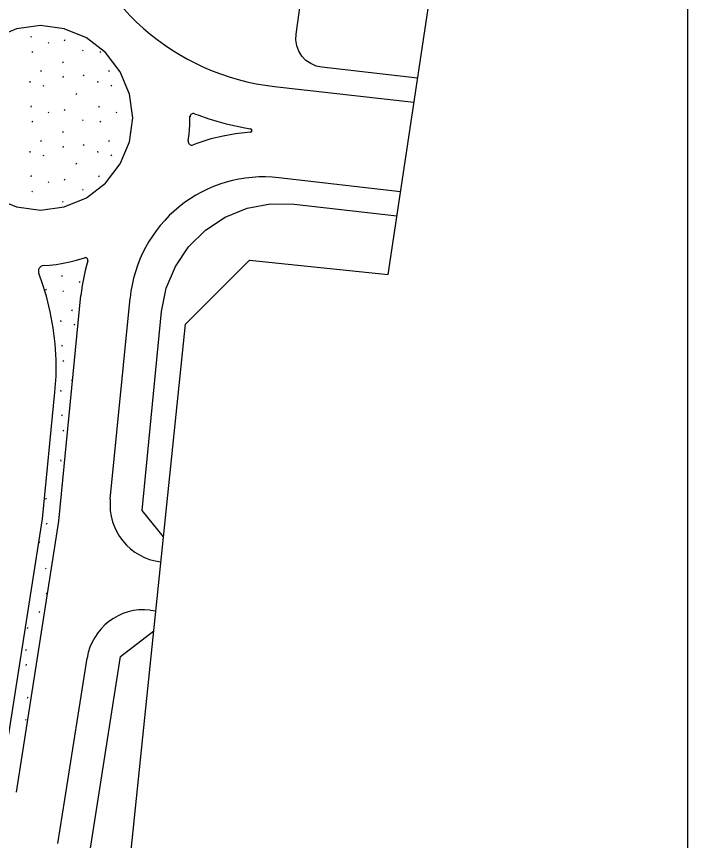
# Model space of a CAD drawing. Extents: x 419396 to 421519, y 4453567 to 4456767.
# Drawn here: x 421436.6 to 421518.6, y 4454725.9 to 4454826.5 of the extents above; entities that cross this region are included whole.
import ezdxf

# ---------------------------------------------------------------- set-up
doc = ezdxf.new("R2010")
doc.units = 0
for name, color, linetype in [('Level 28', 7, 'Continuous'), ('Level 29', 7, 'Continuous'), ('Level 41', 7, 'Continuous'), ('Level 62', 7, 'Continuous'), ('Level 9', 7, 'Continuous'), ('Y_Lejant', 7, 'Continuous')]:
    doc.layers.add(name, color=color, linetype=linetype)

msp = doc.modelspace()

# ---------------------------------------------------------------- linework, layer by layer
at = {"layer": 'Level 28'}
for p, q in [((421470.75, 4454824.34), (421471.32, 4454828.44)), ((421470.72, 4454823.63), (421470.75, 4454824.34)), ((421470.84, 4454822.93), (421470.72, 4454823.63)), ((421471.09, 4454822.26), (421470.84, 4454822.93)), ((421471.46, 4454821.66), (421471.09, 4454822.26)), ((421471.95, 4454821.14), (421471.46, 4454821.66)), ((421472.53, 4454820.74), (421471.95, 4454821.14)), ((421473.19, 4454820.45), (421472.53, 4454820.74)), ((421473.88, 4454820.3), (421473.19, 4454820.45)), ((421485.59, 4454818.98), (421473.89, 4454820.3)), ((421454.55, 4454762.97), (421451.93, 4454766.21))]:
    msp.add_line(p, q, dxfattribs=at)
at = {"layer": 'Level 29'}
for p, q in [((421464.78, 4454803.08), (421467.62, 4454803.61)), ((421467.62, 4454803.61), (421470.51, 4454803.57)), ((421470.52, 4454803.58), (421483.05, 4454802.16)), ((421462.1, 4454802), (421464.78, 4454803.08)), ((421459.68, 4454800.42), (421462.1, 4454802)), ((421457.62, 4454798.38), (421459.68, 4454800.42)), ((421456.01, 4454795.99), (421457.62, 4454798.38)), ((421454.89, 4454793.32), (421456.01, 4454795.99)), ((421454.33, 4454790.49), (421454.89, 4454793.32)), ((421451.93, 4454766.21), (421454.33, 4454790.49)), ((421449.3, 4454748.39), (421453.37, 4454751.5)), ((421445.44, 4454723.67), (421449.3, 4454748.39))]:
    msp.add_line(p, q, dxfattribs=at)
at = {"layer": 'Level 41'}
for p, q in [((421438.38, 4454823.95), (421438.45, 4454824.11)), ((421442.46, 4454823.54), (421442.53, 4454823.7)), ((421440.47, 4454823.33), (421440.54, 4454823.23)), ((421444.68, 4454822.4), (421444.75, 4454822.3)), ((421438.49, 4454822.21), (421438.56, 4454822.1)), ((421446.78, 4454822.21), (421446.85, 4454822.1)), ((421442.22, 4454820.95), (421442.29, 4454820.84)), ((421439.58, 4454819.76), (421439.65, 4454819.92)), ((421444.75, 4454819.37), (421444.82, 4454819.27)), ((421447.88, 4454819.76), (421447.95, 4454819.92)), ((421438.21, 4454818.58), (421438.23, 4454818.42)), ((421442.28, 4454819.03), (421442.35, 4454819.19)), ((421446.5, 4454818.58), (421446.52, 4454818.42)), ((421439.84, 4454818.11), (421439.91, 4454818)), ((421448.13, 4454818.11), (421448.2, 4454818)), ((421443.9, 4454816.97), (421443.97, 4454817.13)), ((421438.38, 4454815.44), (421438.45, 4454815.6)), ((421446.67, 4454815.44), (421446.74, 4454815.6)), ((421440.47, 4454814.82), (421440.54, 4454814.72)), ((421442.46, 4454815.03), (421442.53, 4454815.19)), ((421448.76, 4454814.82), (421448.84, 4454814.72)), ((421438.49, 4454813.7), (421438.56, 4454813.59)), ((421444.68, 4454813.89), (421444.75, 4454813.79)), ((421446.78, 4454813.7), (421446.85, 4454813.59)), ((421442.22, 4454812.44), (421442.29, 4454812.33)), ((421450.52, 4454812.44), (421450.56, 4454812.38)), ((421439.58, 4454811.25), (421439.65, 4454811.41)), ((421447.88, 4454811.25), (421447.95, 4454811.41)), ((421442.28, 4454810.52), (421442.35, 4454810.68)), ((421444.75, 4454810.86), (421444.82, 4454810.76)), ((421438.21, 4454810.07), (421438.23, 4454809.91)), ((421439.84, 4454809.6), (421439.91, 4454809.49)), ((421446.5, 4454810.07), (421446.52, 4454809.91)), ((421448.13, 4454809.6), (421448.2, 4454809.49)), ((421443.9, 4454808.46), (421443.97, 4454808.62)), ((421438.38, 4454806.93), (421438.45, 4454807.09)), ((421440.47, 4454806.31), (421440.54, 4454806.21)), ((421442.46, 4454806.52), (421442.53, 4454806.68)), ((421446.67, 4454806.93), (421446.74, 4454807.09)), ((421444.68, 4454805.38), (421444.75, 4454805.28)), ((421438.49, 4454805.19), (421438.56, 4454805.08)), ((421442.22, 4454803.93), (421442.29, 4454803.82)), ((421439.64, 4454802.87), (421439.65, 4454802.9)), ((421442.15, 4454794.76), (421442.22, 4454794.92)), ((421440.16, 4454793.21), (421440.23, 4454793.1)), ((421444.25, 4454794.14), (421444.32, 4454794.03)), ((421442.26, 4454793.02), (421442.33, 4454792.91)), ((421443.36, 4454790.57), (421443.43, 4454790.72)), ((421441.99, 4454789.39), (421442, 4454789.23)), ((421443.62, 4454788.92), (421443.69, 4454788.81)), ((421442.15, 4454786.25), (421442.22, 4454786.41)), ((421442.26, 4454784.51), (421442.33, 4454784.4)), ((421443.36, 4454782.06), (421443.43, 4454782.21)), ((421441.99, 4454780.88), (421442, 4454780.72)), ((421442.15, 4454777.74), (421442.22, 4454777.9)), ((421442.26, 4454776), (421442.33, 4454775.89)), ((421441.99, 4454772.37), (421442, 4454772.21)), ((421442.15, 4454769.23), (421442.2, 4454769.34)), ((421440.16, 4454767.68), (421440.23, 4454767.57)), ((421440.23, 4454764.65), (421440.3, 4454764.54)), ((421439.38, 4454762.25), (421439.45, 4454762.41)), ((421440.16, 4454759.17), (421440.23, 4454759.06)), ((421440.23, 4454756.14), (421440.3, 4454756.03)), ((421439.38, 4454753.74), (421439.45, 4454753.9)), ((421437.94, 4454751.8), (421438.01, 4454751.96)), ((421437.71, 4454749.21), (421437.78, 4454749.1)), ((421437.76, 4454747.29), (421437.84, 4454747.45)), ((421437.94, 4454743.29), (421438.01, 4454743.45)), ((421437.71, 4454740.7), (421437.78, 4454740.59))]:
    msp.add_line(p, q, dxfattribs=at)
at = {"layer": 'Level 62'}
for p, q in [((421439.52, 4454825.38), (421436.61, 4454825)), ((421442.44, 4454825), (421439.52, 4454825.38)), ((421436.61, 4454825), (421433.89, 4454823.87)), ((421445.16, 4454823.87), (421442.44, 4454825)), ((421447.49, 4454822.08), (421445.16, 4454823.87)), ((421449.28, 4454819.75), (421447.49, 4454822.08)), ((421450.4, 4454817.03), (421449.28, 4454819.75)), ((421468.12, 4454817.95), (421485.14, 4454816.02)), ((421450.79, 4454814.12), (421450.4, 4454817.03)), ((421458.34, 4454814.63), (421458.86, 4454814.43)), ((421458.86, 4454814.43), (421459.97, 4454814.05)), ((421450.4, 4454811.2), (421450.79, 4454814.12)), ((421450.79, 4454814.12), (421450.79, 4454814.12)), ((421457.77, 4454813.22), (421457.78, 4454813.77)), ((421457.78, 4454813.77), (421457.79, 4454814.31)), ((421457.79, 4454814.31), (421457.79, 4454814.24)), ((421459.97, 4454814.05), (421461.08, 4454813.7)), ((421461.08, 4454813.7), (421462.21, 4454813.4)), ((421462.21, 4454813.4), (421463.35, 4454813.13)), ((421457.68, 4454812.15), (421457.73, 4454812.69)), ((421457.73, 4454812.69), (421457.77, 4454813.22)), ((421463.35, 4454813.13), (421464.49, 4454812.9)), ((421465.18, 4454812.37), (421463.36, 4454812.17)), ((421464.49, 4454812.9), (421465.19, 4454812.79)), ((421457.57, 4454811.3), (421457.61, 4454811.61)), ((421457.61, 4454811.61), (421457.68, 4454812.15)), ((421460.35, 4454811.54), (421458.87, 4454811.09)), ((421461.84, 4454811.9), (421460.35, 4454811.54)), ((421463.36, 4454812.17), (421461.84, 4454811.9)), ((421449.28, 4454808.49), (421450.4, 4454811.2)), ((421458.87, 4454811.09), (421458.17, 4454810.82)), ((421447.49, 4454806.15), (421449.28, 4454808.49)), ((421468.63, 4454806.82), (421483.5, 4454805.14)), ((421445.16, 4454804.36), (421447.49, 4454806.15)), ((421433.89, 4454804.36), (421436.61, 4454803.24)), ((421442.44, 4454803.24), (421445.16, 4454804.36)), ((421436.61, 4454803.24), (421439.52, 4454802.85)), ((421439.52, 4454802.85), (421442.44, 4454803.24)), ((421440.62, 4454796.15), (421441.45, 4454796.24)), ((421440.62, 4454796.15), (421441.45, 4454796.24)), ((421441.45, 4454796.24), (421442.28, 4454796.37)), ((421441.45, 4454796.24), (421442.28, 4454796.37)), ((421442.28, 4454796.37), (421443.1, 4454796.54)), ((421442.28, 4454796.37), (421443.1, 4454796.54)), ((421443.1, 4454796.54), (421443.92, 4454796.75)), ((421443.1, 4454796.54), (421443.92, 4454796.75)), ((421443.92, 4454796.75), (421444.92, 4454797.05)), ((421445.32, 4454796.66), (421445.15, 4454796.08)), ((421439.94, 4454796.11), (421440.62, 4454796.15)), ((421444.99, 4454795.48), (421444.86, 4454794.88)), ((421445.15, 4454796.08), (421444.99, 4454795.48)), ((421439.65, 4454794.24), (421439.31, 4454795.12)), ((421440.25, 4454792.36), (421439.65, 4454794.24)), ((421444.73, 4454794.26), (421444.63, 4454793.65)), ((421444.86, 4454794.88), (421444.73, 4454794.26)), ((421444.63, 4454793.65), (421444.54, 4454793.04)), ((421440.73, 4454790.44), (421440.25, 4454792.36)), ((421441.77, 4454764.91), (421444.47, 4454792.42)), ((421444.54, 4454793.04), (421444.47, 4454792.42)), ((421448.05, 4454767.56), (421450.47, 4454792.13)), ((421441.09, 4454788.5), (421440.73, 4454790.44)), ((421441.33, 4454786.54), (421441.09, 4454788.5)), ((421441.44, 4454784.57), (421441.33, 4454786.54)), ((421441.43, 4454782.59), (421441.44, 4454784.57)), ((421441.3, 4454780.62), (421441.43, 4454782.59)), ((421439.78, 4454765.16), (421441.3, 4454780.62)), ((421434.62, 4454732.13), (421439.78, 4454765.16)), ((421436.6, 4454731.82), (421441.77, 4454764.91)), ((421452.92, 4454754.03), (421453.62, 4454753.95)), ((421442.52, 4454730.9), (421445.22, 4454748.16)), ((421441.95, 4454727.35), (421442.52, 4454730.9)), ((421441.63, 4454725.55), (421441.95, 4454727.35))]:
    msp.add_line(p, q, dxfattribs=at)
for centre, radius, start, end in [((421471.4, 4454846.98), 29.22, 193.6521, 263.5442), ((421458.2, 4454814.25), 0.409, 68.9828, 181.4466), ((421465.16, 4454812.58), 0.211, 276.2544, 80.6319), ((421458.01, 4454811.24), 0.445, 171.257, 290.7804), ((421466.79, 4454790.53), 16.39, 83.5442, 174.3776), ((421445.01, 4454796.74), 0.318, 343.8501, 106.9412), ((421439.99, 4454795.38), 0.724, 93.5254, 201.2135), ((421455.02, 4454766.88), 7, 174.3776, 263.573), ((421452.14, 4454747.08), 7, 83.5428, 171.1193)]:
    msp.add_arc(centre, radius, start, end, dxfattribs=at)
at = {"layer": 'Level 9'}
for p, q in [((421481.98, 4454795.02), (421488.9, 4454840.97)), ((421457.23, 4454788.95), (421465.05, 4454796.76)), ((421465.05, 4454796.76), (421481.98, 4454795.02)), ((421450.29, 4454721.67), (421457.23, 4454788.95))]:
    msp.add_line(p, q, dxfattribs=at)
at = {"layer": 'Y_Lejant'}
msp.add_lwpolyline([(420209.76, 4455704.6), (421518.56, 4455690.86), (421518.56, 4454302.65), (420195.09, 4454316.54)], close=True, dxfattribs=at)

doc.saveas('drawing.dxf')
